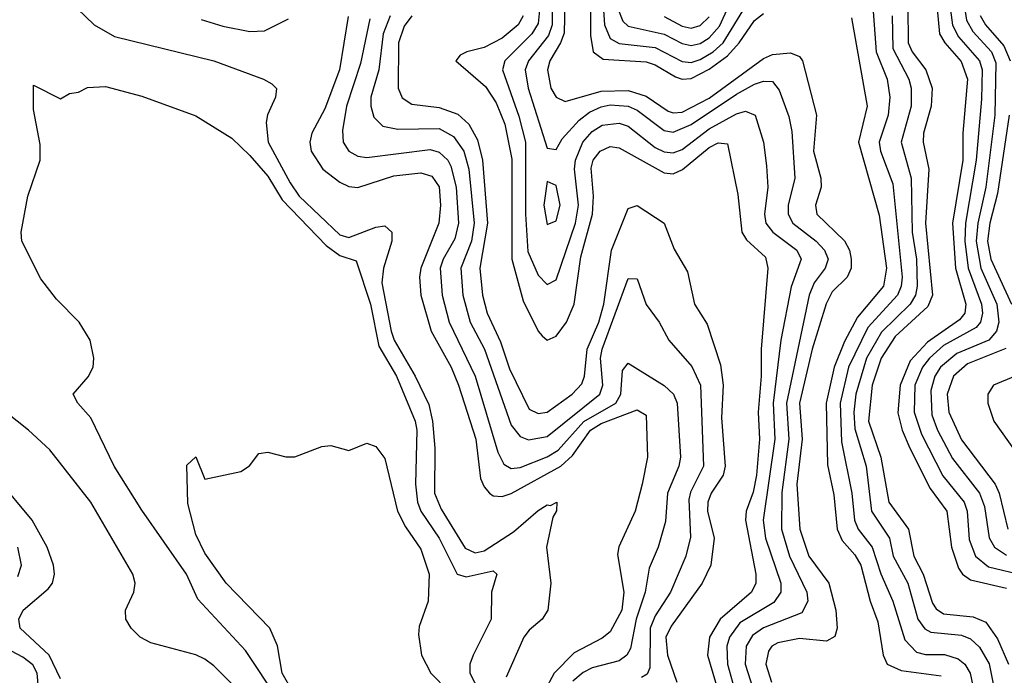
# Model space of a CAD drawing. Header units: inches. Extents: x 990535 to 1117859, y 769386 to 892122.
# Tile 806 of 1056: x 1046839 to 1049025, y 862845 to 864302. Entities that reach past the tile are written whole.
import ezdxf

# ---------------------------------------------------------------- set-up
doc = ezdxf.new("R2010")
doc.units = ezdxf.units.IN
doc.header["$MEASUREMENT"] = 0
doc.layers.add('B0846', color=7, linetype='Continuous')

msp = doc.modelspace()

# ---------------------------------------------------------------- linework, layer by layer
at = {"layer": 'B0846', "color": 5}
for points, elevation in [([(1048917.1, 864457.1), (1048940.9, 864300.9), (1048955.2, 864275.2), (1048996.3, 864230), (1049006.2, 864206.2), (1049004.1, 864090), (1048983.9, 863930), (1048966.1, 863850), (1048962, 863810), (1048972.5, 863750), (1049008.4, 863670), (1049012.9, 863630), (1049007.4, 863610), (1048990.1, 863590), (1048919.7, 863560.3), (1048883.4, 863530), (1048870.8, 863510), (1048861.7, 863478.3), (1048864.3, 863424.3), (1048876.2, 863390), (1048910, 863326.7), (1048970, 863250), (1048980.6, 863220.6), (1048991, 863151), (1049003.3, 863130), (1049030, 863112.5)], 2960), ([(1048019.6, 864410), (1048020.8, 864290), (1048013.1, 864266.9), (1047968.3, 864210), (1047961.6, 864190), (1047967.6, 864150), (1048010, 864016), (1048030, 864013.7), (1048043.2, 864036.8), (1048081.2, 864078.8), (1048103.8, 864096.2), (1048130, 864108.5), (1048150, 864112.5), (1048190, 864109.4), (1048210, 864100.8), (1048270, 864055.9), (1048290, 864052), (1048330, 864068.7), (1048430, 864136.3), (1048470, 864158.2), (1048490, 864165.4), (1048510, 864164.4), (1048525.4, 864145.4), (1048546.5, 864086.5), (1048553.4, 864053.4), (1048559.8, 863950), (1048545.1, 863890), (1048544.9, 863870), (1048555.1, 863850), (1048607.3, 863810), (1048625.9, 863790), (1048633.6, 863770), (1048627.3, 863750), (1048602.9, 863717.1), (1048592, 863690), (1048541.3, 863450), (1048546.8, 863370), (1048531.1, 863251.1), (1048530.2, 863170), (1048548.2, 863110), (1048586.8, 863030), (1048589, 863010), (1048575.5, 862984.5), (1048490, 862951), (1048466, 862934), (1048451.7, 862910), (1048449.6, 862870), (1048474.1, 862794.1)], 2760), ([(1048050.9, 864410), (1048047.9, 864272.1), (1048039.9, 864250), (1048016.1, 864210), (1048010.8, 864190), (1048018.5, 864150), (1048030, 864129.6), (1048050, 864120.3), (1048130, 864142.7), (1048190, 864144.7), (1048230, 864132), (1048278.7, 864098.7), (1048290, 864094.7), (1048310, 864096.3), (1048370, 864127.4), (1048490, 864215.3), (1048510, 864224.3), (1048550, 864228.1), (1048570, 864219.8), (1048576.5, 864210), (1048608.1, 864090), (1048601.6, 864010), (1048617.5, 863950), (1048618.6, 863930), (1048605.7, 863890), (1048608.9, 863870), (1048670.4, 863810.4), (1048681.2, 863790), (1048685, 863770), (1048684.8, 863750), (1048676.2, 863730), (1048642.8, 863697.2), (1048629.6, 863670.4), (1048598.2, 863570), (1048570.3, 863450), (1048576, 863370), (1048564.3, 863270), (1048570.9, 863170), (1048590.7, 863110), (1048635.2, 863050), (1048650.5, 862990), (1048653.6, 862950), (1048648.4, 862931.6), (1048630, 862921.2), (1048570, 862927.3), (1048522.2, 862917.8), (1048508.6, 862910), (1048501.3, 862898.7), (1048495.1, 862870), (1048508, 862830)], 2780), ([(1048893.5, 864413.5), (1048909.7, 864289.7), (1048923.4, 864263.4), (1048969.8, 864210), (1048975.5, 864190), (1048974.5, 864125.5), (1048962.6, 863990), (1048938.6, 863850), (1048936.9, 863810), (1048944.5, 863750), (1048974.3, 863670), (1048976.7, 863650), (1048971.8, 863630), (1048962, 863618), (1048890, 863577.8), (1048858.4, 863550), (1048843.2, 863530), (1048826.4, 863490), (1048824.5, 863430), (1048840.7, 863380.7), (1048888.7, 863288.7), (1048935.8, 863230), (1048942.3, 863210), (1048946.9, 863146.9), (1048960.6, 863110), (1048990, 863086.5), (1049070, 863067.3)], 2940), ([(1048106.7, 864390), (1048106.4, 864266.4), (1048112.1, 864230), (1048134.2, 864214.2), (1048230, 864208), (1048250, 864201.7), (1048294.8, 864174.8), (1048310, 864169.7), (1048330, 864171.1), (1048370, 864191.5), (1048410, 864221.6), (1048436.1, 864250), (1048470, 864299.7), (1048490, 864315.5)], 2820), ([(1048166.7, 864326.7), (1048178.3, 864298.3), (1048190, 864287.5), (1048270, 864269.8), (1048310, 864248.5), (1048330, 864244.6), (1048350, 864248.8), (1048370, 864261.2), (1048392.8, 864287.2), (1048430, 864370.1)], 2860), ([(1048873.6, 864350), (1048881.3, 864270), (1048892.7, 864250), (1048929.1, 864209.1), (1048943.1, 864170), (1048932.5, 864050), (1048932.8, 863990), (1048909.9, 863850), (1048916.8, 863750), (1048939.2, 863670), (1048937, 863650), (1048925.1, 863634.9), (1048854.5, 863585.5), (1048816.2, 863543.8), (1048793.4, 863490), (1048788.1, 863428.1), (1048798.1, 863390), (1048815.3, 863350), (1048860.3, 863260.3), (1048896.9, 863210), (1048907.6, 863130), (1048923.4, 863083.4), (1048931.9, 863070), (1048950, 863057.4), (1049030, 863039.3)], 2920), ([(1046966.6, 864326.6), (1047004.7, 864290), (1047050, 864264.6), (1047270.2, 864210), (1047380.7, 864170), (1047399.2, 864159.2), (1047408.9, 864148.9), (1047406.8, 864130), (1047389.5, 864090.5), (1047386.6, 864073.4), (1047390.9, 864030), (1047439.3, 863939.3), (1047459.9, 863910), (1047550, 863823.9), (1047570, 863818.1), (1047630, 863841.1), (1047650, 863844.1), (1047665.4, 863830), (1047665.1, 863810), (1047647.1, 863750), (1047643.1, 863716.9), (1047663.5, 863610), (1047670.3, 863590), (1047717.3, 863510), (1047747.1, 863447.1), (1047755.4, 863410), (1047760.6, 863350), (1047760.3, 863250), (1047774.5, 863214.5), (1047827.7, 863127.7), (1047850, 863117.8), (1047870, 863122.2), (1047935.7, 863164.3), (1047990, 863211.7), (1048010, 863223.9), (1048017.3, 863222.7), (1048031.2, 863230), (1048030.8, 863210.7), (1048023, 863197), (1048008.3, 863130), (1048018.1, 863050), (1048011.6, 862990), (1047998.9, 862970), (1047970, 862945.8), (1047958.4, 862930), (1047918.9, 862841.1)], 2580), ([(1047993.6, 864330), (1047990, 864293), (1047976.1, 864270), (1047916.1, 864210), (1047910.8, 864190), (1047947.2, 864087.2), (1047961.8, 864030), (1047962.1, 863870), (1047967.1, 863787.1), (1047990, 863734.5), (1048010, 863713.7), (1048030, 863724), (1048072.8, 863850), (1048079.9, 863890), (1048070.8, 863970), (1048072.7, 863990), (1048089.5, 864030), (1048110, 864053.1), (1048132.5, 864067.5), (1048170, 864072.2), (1048190, 864064.9), (1048250, 864018.1), (1048270, 864008.2), (1048290, 864005.7), (1048310, 864013.4), (1048370, 864059.4), (1048430, 864092.8), (1048450, 864098.6), (1048472.1, 864090), (1048490.1, 864030), (1048497.3, 863977.3), (1048499.9, 863930), (1048492.2, 863870), (1048495.2, 863850), (1048510.8, 863830), (1048564.6, 863790), (1048573.7, 863770), (1048551.6, 863708.4), (1048528.4, 863590), (1048512.1, 863450), (1048515.1, 863370), (1048489.4, 863190), (1048494.5, 863150), (1048528.5, 863050), (1048528.8, 863030), (1048513.2, 863006.8), (1048438, 862962), (1048414.9, 862930), (1048409.2, 862910), (1048410, 862870), (1048443.8, 862750)], 2740), ([(1048134.3, 864334.3), (1048137.6, 864290), (1048150, 864260.1), (1048170, 864248.9), (1048250, 864239.7), (1048310, 864208.9), (1048330, 864206.9), (1048350, 864213), (1048378.4, 864230), (1048400.7, 864250), (1048450, 864331)], 2840), ([(1048732.7, 864330), (1048740.3, 864230), (1048764.9, 864170), (1048770.8, 864130), (1048766.9, 864090), (1048747.1, 864030), (1048750, 864010), (1048777.1, 863937.1), (1048798.2, 863730), (1048796.2, 863710), (1048787.9, 863690), (1048722.1, 863617.9), (1048678.7, 863530), (1048660.8, 863450), (1048663.7, 863363.7), (1048686.2, 863250), (1048692.4, 863190), (1048700.6, 863170), (1048731.4, 863130), (1048750.5, 863070.5), (1048777.7, 863010), (1048804, 862924), (1048830, 862896.7), (1048850, 862891.5), (1048891.7, 862891.7), (1048922.3, 862882.3), (1048937.4, 862870), (1048949, 862850), (1048974.3, 862730)], 2840), ([(1048810.4, 864330), (1048811.6, 864250), (1048820.3, 864230), (1048850.5, 864190), (1048864.7, 864150), (1048862.4, 864110), (1048845.5, 864050), (1048845, 864030), (1048857.6, 863970), (1048850, 863850), (1048865.4, 863690), (1048855.2, 863664.8), (1048782.3, 863597.7), (1048751.5, 863550), (1048731.3, 863490), (1048723.5, 863410), (1048750.4, 863330), (1048768.7, 863230), (1048811.8, 863170), (1048824.3, 863110), (1048844.8, 863070), (1048865.5, 863005.5), (1048873.4, 862993.4), (1048890, 862981.8), (1048955.5, 862975.5), (1048983.7, 862963.7), (1049010, 862926.5), (1049033.8, 862870)], 2880), ([(1047242.4, 864302.4), (1047290, 864287.2), (1047350, 864275.7), (1047382.9, 864277.1), (1047436.1, 864303.9)], 2620), ([(1047568.5, 864308.5), (1047549.1, 864190), (1047516.2, 864103.8), (1047487.5, 864050), (1047483, 864030), (1047485.9, 864010), (1047512.3, 863970), (1047550, 863941), (1047570, 863931.1), (1047590, 863929.1), (1047670, 863954.8), (1047730, 863961.7), (1047753.8, 863953.8), (1047770, 863930.1), (1047773.6, 863890), (1047769.6, 863850), (1047729.8, 863750), (1047726.4, 863730), (1047730, 863690), (1047752.9, 863610), (1047796.8, 863530), (1047813.5, 863490), (1047851.5, 863370), (1047862.4, 863282.4), (1047870, 863263.8), (1047882.1, 863250), (1047890, 863244.4), (1047910, 863242.7), (1047930, 863249.6), (1048040.1, 863310), (1048066.4, 863333.6), (1048106.5, 863390), (1048130, 863404.6), (1048210, 863435.4), (1048230, 863423.6), (1048232.5, 863330), (1048221, 863270), (1048205.6, 863210), (1048169.1, 863130.9), (1048165.9, 863114.1), (1048180.4, 863030), (1048175.7, 862990), (1048150, 862941.8), (1048132.4, 862927.6), (1048070, 862895.2), (1048025.8, 862850), (1048003.8, 862810)], 2620), ([(1047616.7, 864303.3), (1047595.7, 864204.3), (1047564.5, 864110), (1047555.7, 864055.7), (1047557.2, 864030), (1047570, 864009.6), (1047590, 863998.9), (1047610, 863995.9), (1047750, 864013.4), (1047770, 864007.6), (1047789.5, 863989.5), (1047796.5, 863976.5), (1047807.9, 863930), (1047813.2, 863850), (1047805.3, 863814.7), (1047779.1, 863770), (1047772.5, 863750), (1047777.3, 863690), (1047792.4, 863630), (1047850.1, 863509.9), (1047900.8, 863340.8), (1047914.2, 863314.2), (1047930, 863305.1), (1047950, 863307), (1048010, 863330.5), (1048034.6, 863345.4), (1048091.1, 863408.9), (1048162.2, 863450), (1048173.4, 863470), (1048177.3, 863522.7), (1048190, 863538.9), (1048269.5, 863489.5), (1048290.5, 863470), (1048298.3, 863450), (1048306.4, 863330), (1048302.3, 863310), (1048277, 863250), (1048272.6, 863187.4), (1048256.4, 863130), (1048236.7, 863083.3), (1048227.7, 863030), (1048207.4, 862970), (1048194.7, 862905.3), (1048187, 862890), (1048170, 862877.7), (1048110, 862861.7), (1048090, 862851.9), (1048067.3, 862832.7)], 2640), ([(1047661.6, 864310), (1047646.4, 864270), (1047636.4, 864190), (1047618.6, 864130), (1047618.4, 864110), (1047625.3, 864085.3), (1047645.5, 864065.5), (1047678.6, 864058.6), (1047770, 864059.9), (1047802.4, 864042.4), (1047824.8, 864010), (1047836.1, 863970), (1047848.1, 863850), (1047842.1, 863810), (1047818.3, 863750), (1047823.2, 863690), (1047839.1, 863630), (1047871.1, 863570), (1047930, 863401.2), (1047950, 863376), (1047968.7, 863368.7), (1048010, 863376.1), (1048127.3, 863470), (1048133.8, 863490), (1048128.3, 863550), (1048132.5, 863570), (1048190, 863726.7), (1048210, 863726.3), (1048230, 863669.2), (1048258.8, 863630), (1048280.1, 863590), (1048331.5, 863531.5), (1048350.1, 863490), (1048357.3, 863310), (1048328.1, 863251.9), (1048324.4, 863235.6), (1048327.9, 863152.1), (1048317.9, 863110), (1048284.1, 863030), (1048250, 862977.6), (1048238.5, 862950), (1048237.7, 862862.3), (1048231.9, 862848.1), (1048219.3, 862840.7)], 2660), ([(1047709.8, 864310), (1047692.3, 864287.7), (1047679.9, 864250), (1047679.2, 864150), (1047688.2, 864128.2), (1047710, 864114.4), (1047770, 864106.6), (1047811.8, 864091.8), (1047836, 864070), (1047855.2, 864035.2), (1047866.7, 863990), (1047877.6, 863850), (1047860.3, 863750), (1047866.4, 863690), (1047876.9, 863650), (1047906.2, 863586.2), (1047926.3, 863526.3), (1047970, 863436.9), (1047990, 863427.1), (1048010, 863429.8), (1048065.4, 863470), (1048086.9, 863493.1), (1048092.8, 863510), (1048098.5, 863570), (1048124.9, 863630), (1048135.9, 863670), (1048153.1, 863790), (1048190, 863882.2), (1048210, 863889.3), (1048270.1, 863850), (1048292.2, 863792.2), (1048321.6, 863741.6), (1048337, 863670), (1048365.4, 863625.4), (1048394.8, 863534.7), (1048400.5, 863490), (1048397.1, 863417.1), (1048405, 863310), (1048400.4, 863290), (1048374.4, 863250), (1048366.6, 863230), (1048366.2, 863210), (1048380.6, 863150), (1048373.2, 863090), (1048354, 863050), (1048285.2, 862954.8), (1048273.7, 862930), (1048277.2, 862890), (1048297.8, 862830)], 2680), ([(1047956.6, 864310), (1047945.4, 864290), (1047910, 864260.4), (1047870, 864240.2), (1047831.4, 864230), (1047817.2, 864222.8), (1047807.2, 864210), (1047873, 864153), (1047896.8, 864116.8), (1047916.3, 864070), (1047931.6, 863991.6), (1047932, 863770), (1047956.9, 863676.9), (1047990, 863609.5), (1047999.3, 863599.3), (1048010, 863589.6), (1048030, 863598.5), (1048053.2, 863630), (1048069.7, 863670), (1048085.1, 863774.9), (1048110.6, 863870), (1048112.9, 863910), (1048108, 863972), (1048112.4, 863990), (1048127.6, 864010), (1048150, 864020.2), (1048170, 864017), (1048270, 863961.2), (1048290, 863959.3), (1048310.8, 863969.2), (1048370, 864017.5), (1048390, 864028), (1048410, 864026), (1048433.5, 863913.5), (1048442.1, 863830), (1048452.4, 863812.4), (1048494.5, 863774.5), (1048499.9, 863750), (1048485, 863570), (1048485.3, 863510), (1048478.6, 863430), (1048481.1, 863370), (1048474.8, 863290), (1048467.6, 863252.4), (1048452.1, 863210), (1048450.2, 863190), (1048473.2, 863070), (1048473, 863050), (1048463.6, 863030), (1048394.2, 862970), (1048370.7, 862930), (1048365.7, 862890), (1048395.4, 862790)], 2720), ([(1048270, 864308.5), (1048310, 864287.7), (1048330, 864283), (1048350, 864288.6), (1048370, 864308.2)], 2880), ([(1048685.7, 864305.7), (1048720.1, 864110), (1048701.1, 864030), (1048747.2, 863867.2), (1048763.5, 863750), (1048756.6, 863710), (1048698.7, 863641.3), (1048670, 863587), (1048647, 863530), (1048629.3, 863450), (1048632.7, 863312.7), (1048646.2, 863246.3), (1048654, 863170), (1048664.9, 863144.9), (1048693.3, 863113.3), (1048706.3, 863090), (1048726.7, 863010), (1048744.2, 862964.2), (1048755.6, 862890), (1048765, 862870), (1048796, 862856), (1048884.4, 862844.4)], 2820), ([(1048775.9, 864310), (1048777.6, 864237.6), (1048813.2, 864170), (1048818.4, 864150), (1048818, 864110), (1048795.6, 864030), (1048818.2, 863950), (1048820, 863830), (1048829.7, 863770), (1048831.4, 863710), (1048827.7, 863690), (1048816.1, 863670), (1048752.1, 863607.9), (1048719.2, 863550), (1048695.5, 863470), (1048691.1, 863430), (1048693.1, 863393.1), (1048717.9, 863310), (1048730.2, 863210.2), (1048770, 863150.1), (1048778.1, 863110), (1048810.5, 863050), (1048833.2, 862970), (1048848.3, 862948.3), (1048861.5, 862941.5), (1048930, 862934.2), (1048950, 862926.1), (1048970, 862907.8), (1048991, 862871), (1049011.3, 862770)], 2860), ([(1048971, 864311), (1048983.1, 864290), (1049023.6, 864243.6), (1049037.7, 864210)], 2980), ([(1047413.5, 862790), (1047340.7, 862900.7), (1047234.6, 863014.6), (1047209.4, 863070), (1047110, 863211.9), (1047048.6, 863310), (1046997, 863417), (1046968.6, 863450), (1046958, 863470), (1046991.4, 863508.6), (1047002.2, 863530), (1047003.7, 863550), (1046995.8, 863590), (1046971.2, 863630), (1046920.7, 863680.7), (1046886, 863726), (1046844.3, 863810), (1046842.4, 863830), (1046857.3, 863910), (1046884.9, 863990), (1046884.4, 864024.4), (1046870, 864102), (1046870, 864156), (1046930, 864126), (1046950, 864138), (1046970, 864141), (1046990, 864150.8), (1047030, 864153), (1047110, 864132.2), (1047230, 864088), (1047310, 864038.9), (1047350, 863999.8), (1047390, 863954.1), (1047421.5, 863901.5), (1047519.8, 863799.8), (1047550, 863777.6), (1047585.9, 863765.9), (1047617.8, 863670), (1047636.7, 863576.7), (1047675.4, 863510), (1047717.3, 863410), (1047720.8, 863390), (1047717.7, 863270), (1047722.5, 863230), (1047729.6, 863210), (1047770.5, 863150), (1047810, 863070.1), (1047830, 863064), (1047890, 863077.5), (1047898.3, 863070), (1047886.6, 863030), (1047885.5, 862970), (1047846, 862890), (1047838.3, 862870), (1047838.3, 862850), (1047879.8, 862770)], 2560), ([(1049035.5, 864090), (1049010, 863915.4), (1048992.8, 863850), (1048987.7, 863810), (1048994.7, 863770), (1049040.6, 863670)], 2980), ([(1049028.4, 863571.6), (1048943, 863537), (1048912.3, 863510), (1048898.3, 863470), (1048901.8, 863430), (1048930, 863368.2), (1049004.4, 863270), (1049013.2, 863250), (1049032.7, 863170)], 2980), ([(1049097.2, 863530), (1049000.6, 863490), (1048988.5, 863470), (1048988.1, 863450), (1049001.7, 863410), (1049070, 863313.1)], 3020), ([(1047346.4, 862790), (1047270, 862866.4), (1047250, 862881.1), (1047230, 862890.9), (1047130, 862917.7), (1047106.8, 862930), (1047086.3, 862950), (1047074.8, 862970), (1047074.3, 862990), (1047092.9, 863030), (1047095.9, 863050), (1047090.5, 863070), (1046996.9, 863230), (1046906, 863346), (1046858.6, 863390), (1046732.3, 863490)], 2580), ([(1047444.7, 862810), (1047422.1, 862850), (1047411.2, 862911.2), (1047394.6, 862950), (1047297.9, 863050), (1047250, 863116.5), (1047230, 863158), (1047212.8, 863227.2), (1047210, 863312), (1047230, 863330.7), (1047250, 863281), (1047330, 863298), (1047349.1, 863310.9), (1047370, 863338), (1047390, 863341), (1047430, 863330.5), (1047450, 863330.4), (1047510, 863354), (1047530, 863356), (1047570, 863344.7), (1047610, 863361), (1047630, 863354), (1047650, 863327.3), (1047677.9, 863210), (1047695.5, 863175.5), (1047730, 863125.3), (1047747.8, 863070), (1047745.8, 863010), (1047726.3, 862953.7), (1047724.3, 862935.7), (1047731.2, 862890), (1047752.2, 862850), (1047830, 862770.5)], 2540), ([(1046930, 862837.6), (1046904.5, 862890), (1046840.1, 862950), (1046837.2, 862970), (1046846.8, 862990), (1046902.4, 863037.6), (1046912.1, 863050), (1046916.5, 863070), (1046914.6, 863090), (1046900.4, 863130), (1046866.6, 863190), (1046790, 863281.6)], 2620), ([(1046834.8, 863065.2), (1046843.1, 863090), (1046835.1, 863130)], 2640), ([(1046883.8, 862783.8), (1046877.8, 862850), (1046868.3, 862868.3), (1046846, 862886), (1046793.4, 862913.4)], 2640)]:
    msp.add_lwpolyline(points, dxfattribs=dict(at, elevation=elevation))
at = {"layer": 'B0846', "color": 5, "elevation": 2760}
msp.add_lwpolyline([(1048010, 863942.4), (1048002.7, 863890), (1048010, 863846.8), (1048030, 863855), (1048038.6, 863890), (1048030, 863933.3)], close=True, dxfattribs=at)

doc.saveas('drawing.dxf')
